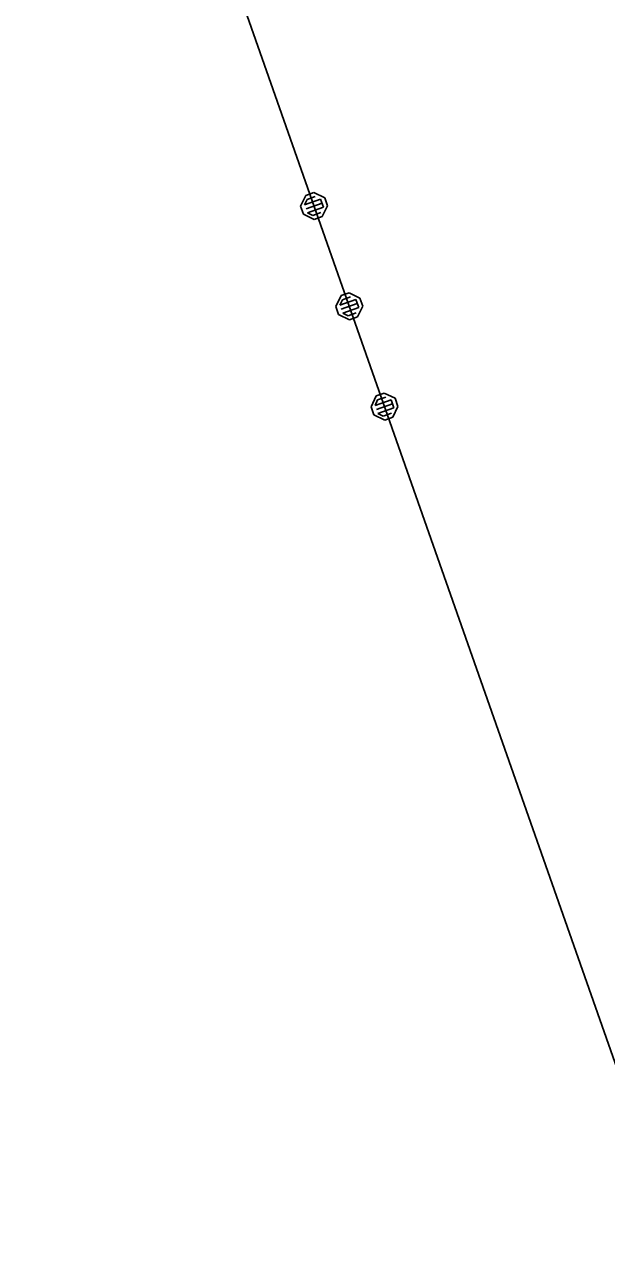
# Model space of a CAD drawing. Extents: x -866656 to -858817, y -1041816 to -1038653.
# Drawn here: x -863605.87 to -863592.17, y -1039820.72 to -1039792.13 of the extents above; entities that cross this region are included whole.
import ezdxf

# ---------------------------------------------------------------- set-up
doc = ezdxf.new("R2010")
doc.units = 0
doc.layers.add('Vrstva 3', color=7, linetype='Continuous')

msp = doc.modelspace()

# ---------------------------------------------------------------- linework, layer by layer
at = {"layer": 'Vrstva 3'}
for p, q in [((-863605.87, -1039777), (-863590.51, -1039820.72)), ((-863605.87, -1039777), (-863590.51, -1039820.72)), ((-863599.368, -1039796.412), (-863599.245, -1039796.157)), ((-863599.368, -1039796.412), (-863599.245, -1039796.157)), ((-863599.273, -1039796.378), (-863598.896, -1039796.246)), ((-863599.273, -1039796.378), (-863598.896, -1039796.246)), ((-863599.212, -1039796.251), (-863599.273, -1039796.378)), ((-863599.212, -1039796.251), (-863599.273, -1039796.378)), ((-863599.245, -1039796.157), (-863599.056, -1039796.09)), ((-863599.245, -1039796.157), (-863599.056, -1039796.09)), ((-863599.023, -1039796.185), (-863599.212, -1039796.251)), ((-863599.023, -1039796.185), (-863599.212, -1039796.251)), ((-863599.056, -1039796.09), (-863598.801, -1039796.213)), ((-863599.056, -1039796.09), (-863598.801, -1039796.213)), ((-863598.896, -1039796.246), (-863598.829, -1039796.435)), ((-863598.896, -1039796.246), (-863598.829, -1039796.435)), ((-863598.801, -1039796.213), (-863598.735, -1039796.401)), ((-863598.801, -1039796.213), (-863598.735, -1039796.401)), ((-863599.301, -1039796.6), (-863599.368, -1039796.412)), ((-863599.301, -1039796.6), (-863599.368, -1039796.412)), ((-863598.863, -1039796.34), (-863599.24, -1039796.473)), ((-863598.863, -1039796.34), (-863599.24, -1039796.473)), ((-863598.829, -1039796.435), (-863599.207, -1039796.567)), ((-863598.829, -1039796.435), (-863599.207, -1039796.567)), ((-863598.735, -1039796.401), (-863598.858, -1039796.656)), ((-863598.735, -1039796.401), (-863598.858, -1039796.656)), ((-863599.046, -1039796.723), (-863599.301, -1039796.6)), ((-863599.046, -1039796.723), (-863599.301, -1039796.6)), ((-863599.207, -1039796.567), (-863599.079, -1039796.628)), ((-863599.207, -1039796.567), (-863599.079, -1039796.628)), ((-863599.079, -1039796.628), (-863598.891, -1039796.562)), ((-863599.079, -1039796.628), (-863598.891, -1039796.562)), ((-863598.858, -1039796.656), (-863599.046, -1039796.723)), ((-863598.858, -1039796.656), (-863599.046, -1039796.723)), ((-863598.539, -1039798.77), (-863598.416, -1039798.515)), ((-863598.539, -1039798.77), (-863598.416, -1039798.515)), ((-863598.416, -1039798.515), (-863598.228, -1039798.449)), ((-863598.416, -1039798.515), (-863598.228, -1039798.449)), ((-863598.195, -1039798.543), (-863598.383, -1039798.61)), ((-863598.195, -1039798.543), (-863598.383, -1039798.61)), ((-863598.228, -1039798.449), (-863597.973, -1039798.571)), ((-863598.228, -1039798.449), (-863597.973, -1039798.571)), ((-863598.473, -1039798.959), (-863598.539, -1039798.77)), ((-863598.473, -1039798.959), (-863598.539, -1039798.77)), ((-863598.444, -1039798.737), (-863598.067, -1039798.605)), ((-863598.444, -1039798.737), (-863598.067, -1039798.605)), ((-863598.383, -1039798.61), (-863598.444, -1039798.737)), ((-863598.383, -1039798.61), (-863598.444, -1039798.737)), ((-863598.034, -1039798.699), (-863598.411, -1039798.831)), ((-863598.034, -1039798.699), (-863598.411, -1039798.831)), ((-863598.001, -1039798.793), (-863598.378, -1039798.926)), ((-863598.001, -1039798.793), (-863598.378, -1039798.926)), ((-863598.067, -1039798.605), (-863598.001, -1039798.793)), ((-863598.067, -1039798.605), (-863598.001, -1039798.793)), ((-863597.906, -1039798.76), (-863598.029, -1039799.015)), ((-863597.906, -1039798.76), (-863598.029, -1039799.015)), ((-863597.973, -1039798.571), (-863597.906, -1039798.76)), ((-863597.973, -1039798.571), (-863597.906, -1039798.76)), ((-863598.218, -1039799.081), (-863598.473, -1039798.959)), ((-863598.218, -1039799.081), (-863598.473, -1039798.959)), ((-863598.378, -1039798.926), (-863598.251, -1039798.987)), ((-863598.378, -1039798.926), (-863598.251, -1039798.987)), ((-863598.251, -1039798.987), (-863598.062, -1039798.921)), ((-863598.251, -1039798.987), (-863598.062, -1039798.921)), ((-863598.029, -1039799.015), (-863598.218, -1039799.081)), ((-863598.029, -1039799.015), (-863598.218, -1039799.081)), ((-863597.588, -1039800.874), (-863597.399, -1039800.808)), ((-863597.588, -1039800.874), (-863597.399, -1039800.808)), ((-863597.399, -1039800.808), (-863597.144, -1039800.93)), ((-863597.399, -1039800.808), (-863597.144, -1039800.93)), ((-863597.71, -1039801.129), (-863597.588, -1039800.874)), ((-863597.71, -1039801.129), (-863597.588, -1039800.874)), ((-863597.616, -1039801.096), (-863597.238, -1039800.963)), ((-863597.616, -1039801.096), (-863597.238, -1039800.963)), ((-863597.555, -1039800.968), (-863597.616, -1039801.096)), ((-863597.555, -1039800.968), (-863597.616, -1039801.096)), ((-863597.205, -1039801.058), (-863597.583, -1039801.19)), ((-863597.205, -1039801.058), (-863597.583, -1039801.19)), ((-863597.366, -1039800.902), (-863597.555, -1039800.968)), ((-863597.366, -1039800.902), (-863597.555, -1039800.968)), ((-863597.238, -1039800.963), (-863597.172, -1039801.152)), ((-863597.238, -1039800.963), (-863597.172, -1039801.152)), ((-863597.078, -1039801.119), (-863597.2, -1039801.374)), ((-863597.078, -1039801.119), (-863597.2, -1039801.374)), ((-863597.144, -1039800.93), (-863597.078, -1039801.119)), ((-863597.144, -1039800.93), (-863597.078, -1039801.119)), ((-863597.644, -1039801.318), (-863597.71, -1039801.129)), ((-863597.644, -1039801.318), (-863597.71, -1039801.129)), ((-863597.389, -1039801.44), (-863597.644, -1039801.318)), ((-863597.389, -1039801.44), (-863597.644, -1039801.318)), ((-863597.172, -1039801.152), (-863597.55, -1039801.284)), ((-863597.172, -1039801.152), (-863597.55, -1039801.284)), ((-863597.55, -1039801.284), (-863597.422, -1039801.346)), ((-863597.55, -1039801.284), (-863597.422, -1039801.346)), ((-863597.422, -1039801.346), (-863597.233, -1039801.279)), ((-863597.422, -1039801.346), (-863597.233, -1039801.279)), ((-863597.2, -1039801.374), (-863597.389, -1039801.44)), ((-863597.2, -1039801.374), (-863597.389, -1039801.44))]:
    msp.add_line(p, q, dxfattribs=at)

doc.saveas('drawing.dxf')
